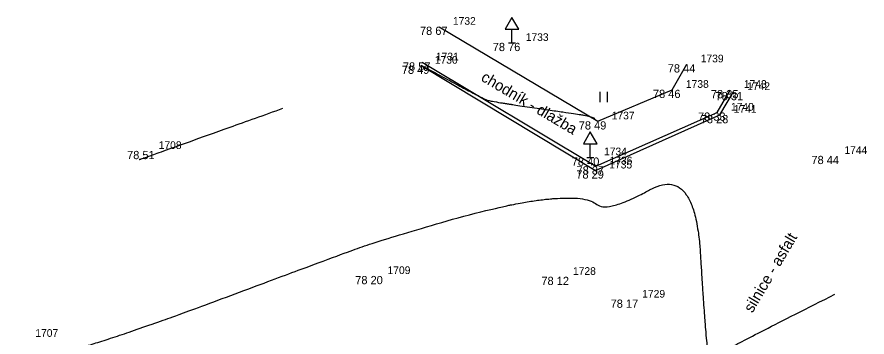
# Model space of a CAD drawing. Extents: x -704017 to -701500, y -1008977 to -1008450.
# Drawn here: x -701566.22 to -701535.28, y -1008483.29 to -1008471.62 of the extents above; entities that cross this region are included whole.
import ezdxf

# ---------------------------------------------------------------- set-up
doc = ezdxf.new("R2010")
doc.units = 0
for name, color, linetype in [('Z_body', 7, 'Continuous'), ('Z_body_cisla', 7, 'Continuous'), ('Z_body_vysky', 7, 'Continuous'), ('Z_chodnik', 7, 'Continuous'), ('Z_dopravni_znaceni', 7, 'Continuous'), ('Z_komunikace', 7, 'Continuous'), ('Z_obruby', 7, 'Continuous'), ('Z_popis', 7, 'Continuous'), ('Z_vrstevnice_vedlejsi', 7, 'Continuous')]:
    doc.layers.add(name, color=color, linetype=linetype)

# ---------------------------------------------------------------- blocks, each defined once
blk = doc.blocks.new('POINT_DISPLAY')
blk.add_line((0, 0), (0, 0))
blk = doc.blocks.new('Z306')
for p, q in [((-0.13, 0.17), (-0.13, -0.2)), ((0.13, 0.17), (0.13, -0.2))]:
    blk.add_line(p, q)
blk = doc.blocks.new('Z527')
for p, q in [((0, 0.93), (-0.25, 0.5)), ((0.25, 0.5), (0, 0.93)), ((-0.25, 0.5), (0.25, 0.5)), ((0, 0), (0, 0.5)), ((-0.13, 0), (0.13, 0))]:
    blk.add_line(p, q)

msp = doc.modelspace()

# ---------------------------------------------------------------- linework, layer by layer
at = {"layer": 'Z_chodnik'}
for p, q in [((-701550.85, -1008471.97), (-701545.07, -1008475.42)), ((-701542.37, -1008474.27), (-701541.83, -1008473.34)), ((-701545.07, -1008475.42), (-701542.37, -1008474.27))]:
    msp.add_line(p, q, dxfattribs=at)
at = {"layer": 'Z_komunikace'}
for p, q in [((-701551.51, -1008473.39), (-701545.16, -1008477.21)), ((-701540.63, -1008475.19), (-701540.14, -1008474.35)), ((-701545.16, -1008477.21), (-701540.63, -1008475.19))]:
    msp.add_line(p, q, dxfattribs=at)
at = {"layer": 'Z_obruby'}
for p, q in [((-701551.47, -1008473.27), (-701545.15, -1008477.06)), ((-701540.73, -1008475.1), (-701540.26, -1008474.28)), ((-701545.15, -1008477.06), (-701540.73, -1008475.1))]:
    msp.add_line(p, q, dxfattribs=at)
at = {"layer": 'Z_vrstevnice_vedlejsi'}
for points in [[(-701551.505, -1008473.375), (-701549.258, -1008474.597), (-701548.95, -1008474.699), (-701545.87, -1008475.151), (-701545.391, -1008475.228), (-701545.186, -1008475.314)], [(-701561.764, -1008476.811), (-701561.565, -1008476.75), (-701561.291, -1008476.647), (-701556.535, -1008474.945)], [(-701566.217, -1008483.65), (-701565.099, -1008484.048), (-701561.697, -1008482.994), (-701554.574, -1008480.325), (-701552.933, -1008479.738), (-701548.247, -1008478.385), (-701545.471, -1008478.123), (-701544.76, -1008478.78), (-701541.538, -1008477.025), (-701541.151, -1008483.458), (-701540.999, -1008484.017), (-701540.73, -1008483.958), (-701540.707, -1008483.933), (-701540.657, -1008483.957), (-701540.396, -1008483.716), (-701536.443, -1008481.725)]]:
    msp.add_open_spline(points, degree=2, dxfattribs=at)

# ---------------------------------------------------------------- block references
at = {"layer": 'Z_body'}
for p in [(-701550.85, -1008471.97), (-701548.2, -1008472.56), (-701551.47, -1008473.27), (-701551.51, -1008473.39), (-701541.83, -1008473.34), (-701542.37, -1008474.27), (-701540.26, -1008474.28), (-701540.14, -1008474.35), (-701540.73, -1008475.1), (-701540.63, -1008475.19), (-701545.07, -1008475.42), (-701561.56, -1008476.5), (-701545.35, -1008476.74), (-701536.6, -1008476.68), (-701545.16, -1008477.21), (-701545.15, -1008477.06), (-701553.23, -1008481.06), (-701546.48, -1008481.09), (-701543.96, -1008481.92)]:
    msp.add_blockref('POINT_DISPLAY', p, dxfattribs=at)
at = {"layer": 'Z_dopravni_znaceni'}
for p in [(-701548.2, -1008472.56), (-701545.35, -1008476.74)]:
    msp.add_blockref('Z527', p, dxfattribs=at)
at = {"layer": 'Z_popis'}
msp.add_blockref('Z306', (-701544.87, -1008474.52), dxfattribs=at)

# ---------------------------------------------------------------- texts
at = {"layer": 'Z_body_cisla'}
for s, p in [('1732', (-701550.35, -1008471.9)), ('1733', (-701547.7, -1008472.49)), ('1731', (-701550.97, -1008473.2)), ('1739', (-701541.33, -1008473.27)), ('1730', (-701551.01, -1008473.32)), ('1738', (-701541.87, -1008474.2)), ('1743', (-701539.76, -1008474.2)), ('1742', (-701539.64, -1008474.28)), ('1740', (-701540.23, -1008475.03)), ('1741', (-701540.13, -1008475.11)), ('1737', (-701544.57, -1008475.35)), ('1708', (-701561.06, -1008476.43)), ('1734', (-701544.85, -1008476.66)), ('1744', (-701536.1, -1008476.61)), ('1736', (-701544.65, -1008476.99)), ('1735', (-701544.66, -1008477.14)), ('1709', (-701552.73, -1008480.99)), ('1728', (-701545.98, -1008481.02)), ('1729', (-701543.46, -1008481.85)), ('1707', (-701565.55, -1008483.28))]:
    msp.add_text(s, height=0.28, dxfattribs=at).set_placement(p)
at = {"layer": 'Z_body_vysky'}
for s, p in [('78 67', (-701551.55, -1008472.27)), ('78 76', (-701548.9, -1008472.86)), ('78 57', (-701552.17, -1008473.57)), ('78 44', (-701542.53, -1008473.64)), ('78 49', (-701552.21, -1008473.69)), ('78 46', (-701543.07, -1008474.57)), ('78 35', (-701540.96, -1008474.58)), ('78 31', (-701540.79, -1008474.65)), ('78 33', (-701541.43, -1008475.4)), ('78 28', (-701541.33, -1008475.49)), ('78 49', (-701545.77, -1008475.72)), ('78 51', (-701562.21, -1008476.8)), ('78 40', (-701546.025, -1008477.04)), ('78 44', (-701537.3, -1008476.98)), ('78 29', (-701545.86, -1008477.51)), ('78 37', (-701545.85, -1008477.36)), ('78 20', (-701553.905, -1008481.36)), ('78 12', (-701547.13, -1008481.39)), ('78 17', (-701544.61, -1008482.22))]:
    msp.add_text(s, height=0.3, dxfattribs=at).set_placement(p)
at = {"layer": 'Z_popis'}
for s, rotation, p in [('chodník - dlažba', 329.4, (-701549.36, -1008473.92)), ('silnice - asfalt', 59.4, (-701539.45, -1008482.43))]:
    msp.add_text(s, height=0.4, rotation=rotation, dxfattribs=at).set_placement(p)

doc.saveas('drawing.dxf')
